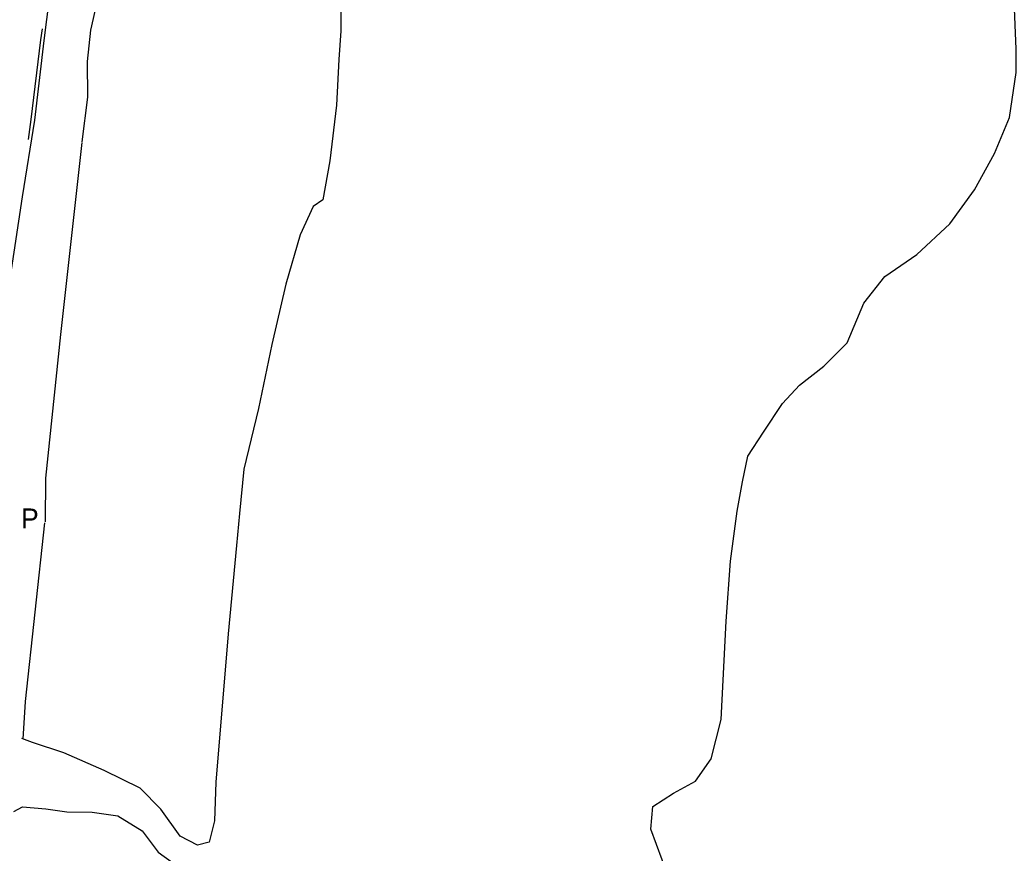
# Model space of a CAD drawing. Extents: x 2030130 to 2036320, y 723205 to 762423.
# Drawn here: x 2031260 to 2031887, y 726046 to 726570 of the extents above; entities that cross this region are included whole.
import ezdxf

# ---------------------------------------------------------------- set-up
doc = ezdxf.new("R2010")
doc.units = 0
for name, color, linetype in [('Draft_Station Labels Major', 7, 'Continuous'), ('Draft_Station Tics Major', 7, 'Continuous'), ('Prop Horizontal Alignment Ramp', 7, 'Continuous')]:
    doc.layers.add(name, color=color, linetype=linetype)

msp = doc.modelspace()

# ---------------------------------------------------------------- linework, layer by layer
at = {"layer": 'Draft_Station Labels Major'}
for points in [[(2031235.46, 726251.92), (2031235.76, 726254.39), (2031241.75, 726305.68), (2031247.84, 726357.87), (2031253.86, 726408.89), (2031261.26, 726459.03), (2031269.08, 726507.35), (2031274.95, 726557.44), (2031281.44, 726608.69), (2031285.34, 726628.17), (2031289.75, 726645.63), (2031296.86, 726644.26), (2031301.92, 726658.08), (2031305.08, 726664), (2031310.93, 726671.39), (2031320.18, 726678.01), (2031329.68, 726682.59), (2031343.34, 726684.86)], [(2031265.1, 726495.09), (2031266.79, 726507.62), (2031272.8, 726557.74), (2031273.84, 726564.65)]]:
    msp.add_lwpolyline(points, dxfattribs=at)
at = {"layer": 'Draft_Station Tics Major'}
for points in [[(2031461.85, 726594.87), (2031461.85, 726563.41), (2031460.59, 726545.33), (2031458.95, 726516.65), (2031454.88, 726481.66), (2031450.51, 726457.07), (2031444.24, 726452.91), (2031436.11, 726435.06), (2031427.11, 726404.07), (2031418.22, 726366.01), (2031409.89, 726325.83), (2031400.73, 726287.6)], [(2031298.87, 726493.67), (2031302.38, 726521.64), (2031302.24, 726544.23), (2031304.42, 726563.86), (2031309.72, 726588.06)], [(2031718.04, 726295.88), (2031727.82, 726310.82), (2031739.94, 726328.87), (2031750.5, 726340.56), (2031765.92, 726352.38), (2031780.56, 726367.07), (2031790.98, 726392.08), (2031804.26, 726408.94), (2031824.52, 726422.71), (2031845.22, 726442.02), (2031860.77, 726463.38), (2031873.29, 726486.23), (2031882.74, 726509.03), (2031886.92, 726537.29), (2031886.9, 726551.95), (2031885.64, 726582.46)], [(2031275.75, 726254.42), (2031276.02, 726282.01), (2031285.39, 726372.28), (2031298.82, 726493.25)], [(2031713.83, 726274.96), (2031714.69, 726279.63), (2031718.04, 726295.88)], [(2031400.73, 726287.6), (2031397.98, 726259.74)], [(2031667.57, 726032.08), (2031657, 726061.1), (2031658.23, 726075.35), (2031671.24, 726083.74), (2031685.13, 726091.14), (2031695, 726105.34), (2031701.23, 726130.07), (2031704.38, 726191.97), (2031707.08, 726229.72), (2031711.31, 726261.16), (2031713.83, 726274.96)], [(2031713.83, 726274.96), (2031713.83, 726274.96)], [(2031397.98, 726259.74), (2031395.98, 726239.56), (2031390.77, 726183.89), (2031383.12, 726090.68), (2031382.14, 726066.25), (2031378.94, 726052.84), (2031371.49, 726051.02), (2031360.66, 726056.69), (2031348.49, 726073.54), (2031335.37, 726086.93), (2031312.65, 726097.99), (2031287.36, 726109.01), (2031267.62, 726115.53), (2031260.94, 726118.03)], [(2031261.82, 726117.7), (2031263.19, 726141.32), (2031275.47, 726253.79)], [(2031255.84, 726072.17), (2031261.33, 726075.02), (2031275.92, 726073.73), (2031289.24, 726072.01), (2031305.09, 726071.82), (2031321.32, 726069.35), (2031336.59, 726059.91), (2031346.75, 726046.53), (2031360.96, 726036.33)]]:
    msp.add_lwpolyline(points, dxfattribs=at)

# ---------------------------------------------------------------- texts
at = {"layer": 'Prop Horizontal Alignment Ramp'}
msp.add_text('P', height=12.5, dxfattribs=at).set_placement((2031260.4, 726250.35))

doc.saveas('drawing.dxf')
